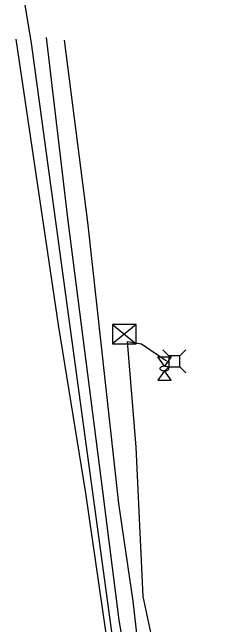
# Model space of a CAD drawing. Extents: x 600849 to 606371, y 330010 to 403088.
# Drawn here: x 604525.8 to 604588.6, y 338138.5 to 338312.9 of the extents above; entities that cross this region are included whole.
import ezdxf

# ---------------------------------------------------------------- set-up
doc = ezdxf.new("R2010")
doc.units = 0
for name, color, linetype in [('E_UTL_AG', 7, 'Continuous'), ('E_UTL_AG_Bold', 7, 'Continuous'), ('E_UTL_E_UG', 7, 'Continuous'), ('E_UTL_ETransformer', 7, 'Continuous'), ('E_UTL_T_UG', 7, 'Continuous'), ('E_UTL_TV_UG', 7, 'Continuous')]:
    doc.layers.add(name, color=color, linetype=linetype)

# ---------------------------------------------------------------- blocks, each defined once
blk = doc.blocks.new('ACAD_PROXY_ENTITY_17')
at = {"layer": 'E_UTL_AG_Bold'}
for points in [[(1842923.43, 1030440.8), (1842918.09, 1030446.14)], [(1842932.87, 1030440.8), (1842938.21, 1030446.14)], [(1842932.87, 1030440.8), (1842923.43, 1030440.8)], [(1842923.43, 1030440.8), (1842923.43, 1030431.36)], [(1842932.87, 1030431.36), (1842932.87, 1030440.8)], [(1842923.43, 1030431.36), (1842918.09, 1030426.02)], [(1842923.43, 1030431.36), (1842932.87, 1030431.36)], [(1842932.87, 1030431.36), (1842938.21, 1030426.02)]]:
    blk.add_lwpolyline(points, dxfattribs=at)
blk = doc.blocks.new('ACAD_PROXY_ENTITY_23')
at = {"layer": 'E_UTL_AG'}
for points in [[(1843003.79, 1030404.78), (1843015.4, 1030404.78)], [(1843009.59, 1030396.65), (1843003.79, 1030404.78)], [(1843015.4, 1030404.78), (1843009.59, 1030396.65)], [(1843009.59, 1030392.78), (1843003.79, 1030384.66)], [(1843015.4, 1030384.66), (1843009.59, 1030392.78)], [(1843003.79, 1030384.66), (1843015.4, 1030384.66)]]:
    blk.add_lwpolyline(points, dxfattribs=at)
blk.add_lwpolyline([(1843013.46, 1030394.72), (1843013.39, 1030395.08), (1843013.19, 1030395.44), (1843012.85, 1030395.77), (1843012.4, 1030396.05), (1843011.84, 1030396.3), (1843011.2, 1030396.48), (1843010.51, 1030396.6), (1843009.78, 1030396.65), (1843009.04, 1030396.63), (1843008.33, 1030396.55), (1843007.66, 1030396.39), (1843007.06, 1030396.18), (1843006.55, 1030395.92), (1843006.15, 1030395.61), (1843005.88, 1030395.26), (1843005.74, 1030394.9), (1843005.74, 1030394.53), (1843005.88, 1030394.17), (1843006.15, 1030393.83), (1843006.55, 1030393.52), (1843007.06, 1030393.26), (1843007.66, 1030393.04), (1843008.33, 1030392.89), (1843009.04, 1030392.8), (1843009.78, 1030392.78), (1843010.51, 1030392.84), (1843011.2, 1030392.96), (1843011.84, 1030393.14), (1843012.4, 1030393.38), (1843012.85, 1030393.67), (1843013.19, 1030394), (1843013.39, 1030394.35)], close=True, dxfattribs=at)

msp = doc.modelspace()

# ---------------------------------------------------------------- linework, layer by layer
at = {"layer": 'E_UTL_E_UG'}
for points in [[(604559.22, 338082.12), (604559.35, 338093.44), (604554.45, 338134.42), (604531.34, 338304.18), (604488.12, 338563.24)], [(604588.6, 337976.16), (604586.69, 337983.52), (604580.49, 338019.34), (604576.56, 338050.94), (604573.68, 338077.08), (604571.06, 338109.32), (604563.13, 338146.56), (604561.08, 338189.09), (604558.69, 338219.18), (604562.65, 338218.53), (604569.74, 338213.69)]]:
    msp.add_lwpolyline(points, dxfattribs=at)
at = {"layer": 'E_UTL_ETransformer'}
for p, q in [((604554.38, 338223.98), (604561.08, 338218.5)), ((604561.08, 338223.98), (604554.38, 338218.5))]:
    msp.add_line(p, q, dxfattribs=at)
msp.add_lwpolyline([(604561.08, 338223.98), (604554.38, 338223.98), (604554.38, 338218.5), (604561.08, 338218.5)], close=True, dxfattribs=at)
at = {"layer": 'E_UTL_T_UG'}
for p, q in [((604541.76, 338253.58), (604535.59, 338305.75)), ((604551.64, 338176.51), (604541.76, 338253.58))]:
    msp.add_line(p, q, dxfattribs=at)
for points in [[(604562.68, 338087.17), (604559.08, 338091.14), (604554.41, 338123.56), (604546.76, 338175.95), (604538.97, 338223.91), (604527, 338305.3)], [(604562.68, 338087.17), (604560.38, 338115.4), (604556.25, 338139.8), (604551.64, 338176.51)]]:
    msp.add_lwpolyline(points, dxfattribs=at)
at = {"layer": 'E_UTL_TV_UG'}
for points in [[(604560.21, 338145.26), (604556.14, 338173.01), (604547.36, 338253.18), (604540.73, 338304.97)], [(604559.22, 338082.12), (604566.47, 338090.99), (604560.21, 338145.26)]]:
    msp.add_lwpolyline(points, dxfattribs=at)

# ---------------------------------------------------------------- block references
at = {"layer": 'E_UTL_AG', "xscale": 0.32808333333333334, "yscale": 0.32808333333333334}
msp.add_blockref('ACAD_PROXY_ENTITY_23', (-91.58, 156.15), dxfattribs=at)
at = {"layer": 'E_UTL_AG_Bold', "xscale": 0.32808333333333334, "yscale": 0.32808333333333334}
msp.add_blockref('ACAD_PROXY_ENTITY_17', (-62.02, 144.61), dxfattribs=at)

doc.saveas('drawing.dxf')
